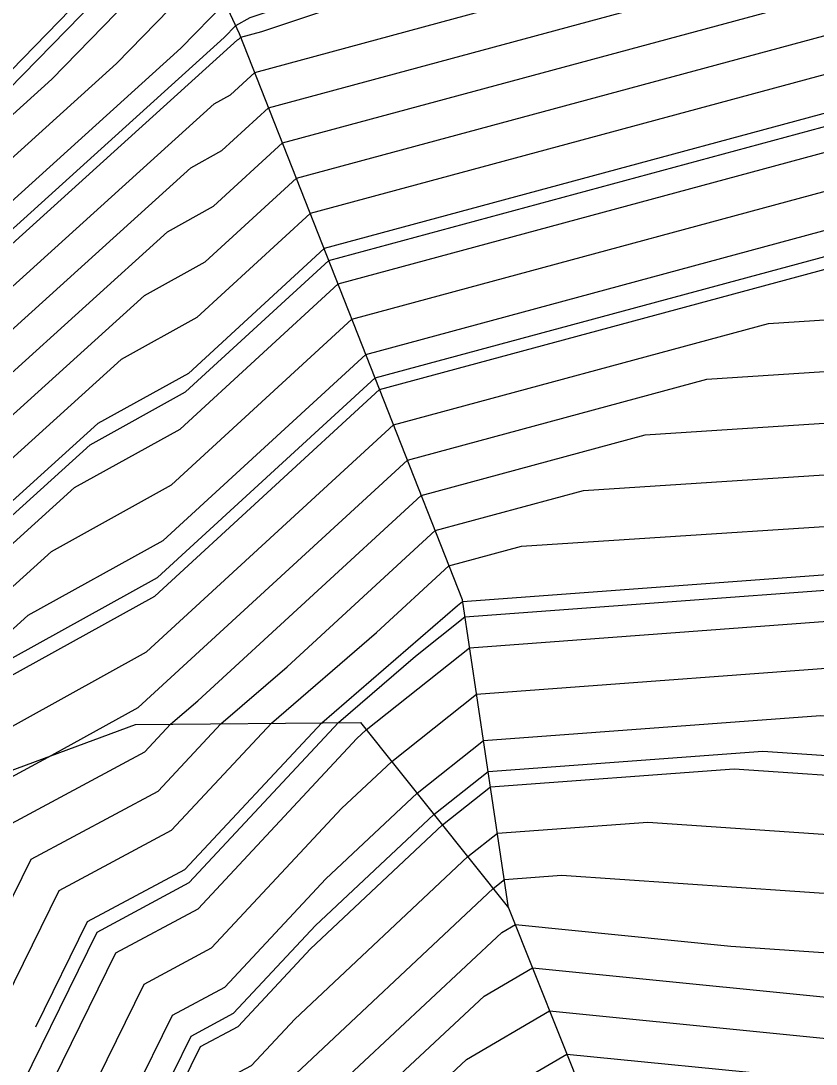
# Model space of a CAD drawing. Extents: x 2354170 to 2357230, y 866100 to 868290.
# Drawn here: x 2355828.4 to 2355842.92, y 867169.34 to 867188.38 of the extents above; entities that cross this region are included whole.
import ezdxf

# ---------------------------------------------------------------- set-up
doc = ezdxf.new("R2010")
doc.units = 0
for name, color, linetype in [('Default', 7, 'Continuous'), ('DTM Contours Major', 7, 'Continuous'), ('DTM Contours Minor', 7, 'Continuous'), ('PH Exist DTM Breakline', 7, 'Continuous')]:
    doc.layers.add(name, color=color, linetype=linetype)

msp = doc.modelspace()

# ---------------------------------------------------------------- linework, layer by layer
at = {"layer": 'Default'}
for points in [[(2355813.257, 867166.648), (2355817.017, 867173.307), (2355820.575, 867180.505), (2355827.786, 867187.031), (2355831.253, 867190.595), (2355835.524, 867193.04), (2355844.096, 867195.898), (2355849.981, 867197.404), (2355852.91, 867197.085), (2355859.981, 867196.788), (2355864.009, 867195.985), (2355869.982, 867195.151), (2355876.579, 867193.416), (2355879.982, 867193.022), (2355888.492, 867190.013), (2355889.569, 867189.6), (2355889.982, 867189.437), (2355890.907, 867189.087), (2355898.127, 867186.806)], [(2355797.254, 867132.331), (2355804.758, 867147.516), (2355810.328, 867160.208), (2355817.084, 867172.174), (2355821.01, 867180.116), (2355828.965, 867187.316), (2355831.545, 867189.967), (2355834.723, 867191.787), (2355844.836, 867195.158), (2355849.981, 867196.475), (2355853.953, 867196.041), (2355859.981, 867195.789), (2355865.258, 867194.736), (2355869.982, 867194.077), (2355878.036, 867191.958), (2355879.982, 867191.733), (2355884.847, 867190.013), (2355888.559, 867188.59), (2355889.982, 867188.028), (2355893.172, 867186.822), (2355899.982, 867184.671), (2355908.43, 867181.565)], [(2355797.776, 867132.1), (2355805.682, 867148.099), (2355810.865, 867159.907), (2355817.151, 867171.041), (2355821.444, 867179.727), (2355830.145, 867187.601), (2355831.837, 867189.34), (2355833.922, 867190.533), (2355845.576, 867194.418), (2355849.981, 867195.546), (2355854.996, 867194.998), (2355859.981, 867194.789), (2355866.506, 867193.488), (2355869.982, 867193.003), (2355879.493, 867190.501), (2355879.982, 867190.444), (2355881.202, 867190.013), (2355887.549, 867187.58), (2355889.982, 867186.618), (2355895.438, 867184.557), (2355899.982, 867183.121), (2355908.437, 867180.013)], [(2355798.299, 867131.868), (2355806.607, 867148.681), (2355811.402, 867159.607), (2355817.218, 867169.908), (2355821.879, 867179.338), (2355831.325, 867187.886), (2355832.129, 867188.712), (2355833.12, 867189.28), (2355846.316, 867193.678), (2355849.981, 867194.617), (2355856.039, 867193.955), (2355859.981, 867193.79), (2355867.755, 867192.24), (2355869.982, 867191.929), (2355877.266, 867190.013), (2355879.982, 867189.084), (2355886.539, 867186.57), (2355889.982, 867185.209), (2355897.703, 867182.292), (2355899.982, 867181.572), (2355904.223, 867180.013)], [(2355802.285, 867138.646), (2355807.531, 867149.263), (2355811.939, 867159.306), (2355817.285, 867168.775), (2355822.314, 867178.948), (2355832.354, 867188.034), (2355832.38, 867188.048), (2355832.418, 867188.084), (2355832.801, 867188.187), (2355847.056, 867192.938), (2355849.981, 867193.687), (2355857.082, 867192.912), (2355859.981, 867192.791), (2355869.003, 867190.991), (2355869.982, 867190.855), (2355872.564, 867190.175)], [(2355799.344, 867131.405), (2355808.456, 867149.845), (2355812.476, 867159.006), (2355817.352, 867167.642), (2355822.749, 867178.559), (2355831.93, 867186.868), (2355832.227, 867187.032), (2355832.671, 867187.44), (2355837.146, 867188.649), (2355847.795, 867192.199), (2355849.981, 867192.758), (2355858.125, 867191.869), (2355859.981, 867191.791), (2355868.898, 867190.013), (2355869.982, 867189.742), (2355870.441, 867189.554), (2355879.982, 867186.289), (2355884.519, 867184.55), (2355889.982, 867182.39), (2355896.275, 867180.013), (2355899.982, 867178.394), (2355902.801, 867177.193)], [(2355799.866, 867131.173), (2355809.381, 867150.428), (2355813.014, 867158.705), (2355817.419, 867166.509), (2355823.183, 867178.17), (2355831.506, 867185.701), (2355832.073, 867186.015), (2355832.924, 867186.797), (2355841.49, 867189.11), (2355848.535, 867191.459), (2355849.981, 867191.829), (2355859.168, 867190.826), (2355859.981, 867190.792), (2355863.887, 867190.013), (2355869.982, 867188.491), (2355872.564, 867187.43), (2355879.982, 867184.892), (2355883.509, 867183.54), (2355889.982, 867180.981), (2355892.545, 867180.013), (2355899.982, 867176.765), (2355905.638, 867174.356)], [(2355808.42, 867147.195), (2355810.305, 867151.01), (2355813.551, 867158.404), (2355817.487, 867165.376), (2355823.618, 867177.781), (2355831.081, 867184.534), (2355831.92, 867184.998), (2355833.178, 867186.154), (2355845.835, 867189.572), (2355849.275, 867190.719), (2355849.981, 867190.9), (2355858.104, 867190.013), (2355859.981, 867189.771), (2355860.349, 867189.645), (2355869.982, 867187.24), (2355874.688, 867185.306), (2355879.982, 867183.495), (2355882.499, 867182.53), (2355884.237, 867181.843)], [(2355799.312, 867127.421), (2355800.911, 867130.71), (2355811.23, 867151.592), (2355814.088, 867158.104), (2355817.554, 867164.243), (2355824.053, 867177.391), (2355830.657, 867183.367), (2355831.767, 867183.982), (2355833.431, 867185.51), (2355849.93, 867189.967), (2355849.981, 867189.97), (2355850.039, 867189.955), (2355859.981, 867188.674), (2355862.017, 867187.977), (2355869.982, 867185.989), (2355876.812, 867183.182), (2355879.982, 867182.098), (2355881.489, 867181.52), (2355885.302, 867180.013), (2355889.982, 867178.135), (2355893.779, 867176.216), (2355899.982, 867173.506), (2355908.188, 867170.013)], [(2355904.361, 867170.013), (2355899.982, 867171.877), (2355896.671, 867173.323), (2355889.982, 867176.704), (2355881.737, 867180.013), (2355880.479, 867180.51), (2355879.982, 867180.701), (2355878.936, 867181.058), (2355869.982, 867184.737), (2355863.685, 867186.31), (2355859.981, 867187.577), (2355851.298, 867188.696), (2355849.981, 867189.028), (2355848.804, 867188.951), (2355833.684, 867184.867), (2355831.613, 867182.965), (2355830.232, 867182.201), (2355824.488, 867177.002), (2355817.621, 867163.11), (2355814.625, 867157.803), (2355812.154, 867152.174), (2355801.433, 867130.479), (2355800.065, 867127.664)], [(2355881.412, 867178.713), (2355881.194, 867178.8), (2355879.982, 867179.315), (2355878.436, 867180.013), (2355869.982, 867183.486), (2355865.352, 867184.642), (2355859.981, 867186.48), (2355852.557, 867187.437), (2355849.981, 867188.085), (2355847.678, 867187.935), (2355833.937, 867184.224), (2355831.46, 867181.948), (2355829.808, 867181.034), (2355824.923, 867176.613), (2355817.688, 867161.977), (2355815.162, 867157.503), (2355813.079, 867152.757), (2355807.766, 867142.005)], [(2355815.699, 867157.202), (2355817.755, 867160.844), (2355825.357, 867176.223), (2355829.384, 867179.867), (2355831.307, 867180.931), (2355834.191, 867183.581), (2355846.552, 867186.919), (2355849.981, 867187.143), (2355853.816, 867186.178), (2355859.981, 867185.383), (2355867.02, 867182.974), (2355869.982, 867182.235), (2355875.39, 867180.013), (2355879.982, 867177.94), (2355883.584, 867176.41), (2355889.982, 867173.843), (2355897.561, 867170.013), (2355899.106, 867169.137), (2355899.982, 867168.701), (2355906.185, 867166.216)], [(2355816.236, 867156.901), (2355817.822, 867159.711), (2355825.792, 867175.834), (2355828.959, 867178.7), (2355831.154, 867179.915), (2355834.444, 867182.937), (2355845.425, 867185.903), (2355849.981, 867186.201), (2355855.075, 867184.919), (2355859.981, 867184.287), (2355868.688, 867181.307), (2355869.982, 867180.983), (2355872.344, 867180.013), (2355879.982, 867176.565), (2355885.974, 867174.021), (2355889.982, 867172.412), (2355894.73, 867170.013), (2355898.082, 867168.112), (2355899.982, 867167.168), (2355905.091, 867165.121)], [(2355816.773, 867156.601), (2355817.889, 867158.578), (2355826.227, 867175.445), (2355828.535, 867177.534), (2355831, 867178.898), (2355834.697, 867182.294), (2355844.299, 867184.888), (2355849.981, 867185.258), (2355856.334, 867183.66), (2355859.981, 867183.19), (2355869.263, 867180.013), (2355869.982, 867179.697), (2355870.543, 867179.451), (2355879.982, 867175.19), (2355888.363, 867171.631), (2355889.982, 867170.982), (2355891.899, 867170.013), (2355897.058, 867167.088), (2355899.982, 867165.635), (2355903.996, 867164.027)], [(2355817.31, 867156.3), (2355817.956, 867157.445), (2355826.662, 867175.056), (2355828.11, 867176.367), (2355830.847, 867177.881), (2355834.95, 867181.651), (2355843.173, 867183.872), (2355849.981, 867184.316), (2355857.593, 867182.401), (2355859.981, 867182.093), (2355866.059, 867180.013), (2355869.982, 867178.29), (2355873.05, 867176.944), (2355879.982, 867173.814), (2355888.937, 867170.013), (2355889.639, 867169.67), (2355889.982, 867169.495), (2355896.034, 867166.064), (2355898.966, 867164.607)], [(2355817.847, 867156), (2355818.024, 867156.312), (2355827.096, 867174.666), (2355827.686, 867175.2), (2355830.694, 867176.864), (2355835.204, 867181.008), (2355842.047, 867182.856), (2355849.981, 867183.374), (2355858.853, 867181.142), (2355859.981, 867180.996), (2355862.854, 867180.013), (2355869.982, 867176.883), (2355875.557, 867174.437), (2355879.982, 867172.439), (2355885.698, 867170.013), (2355888.577, 867168.608), (2355889.982, 867167.89), (2355895.009, 867165.04), (2355899.982, 867162.569), (2355901.807, 867161.838), (2355905.631, 867160.012)], [(2355806.137, 867130.508), (2355818.112, 867154.924), (2355818.886, 867156.579), (2355827.557, 867174.221), (2355828.97, 867174.978), (2355830.541, 867175.848), (2355835.457, 867180.364), (2355840.921, 867181.84), (2355849.981, 867182.431), (2355859.594, 867180.013), (2355859.981, 867179.886), (2355860.241, 867179.753), (2355869.982, 867175.476), (2355878.064, 867171.93), (2355879.982, 867171.064), (2355882.459, 867170.013), (2355887.515, 867167.546), (2355889.982, 867166.286), (2355893.985, 867164.016), (2355899.982, 867161.036), (2355900.713, 867160.743), (2355902.244, 867160.012)], [(2355802.376, 867115.951), (2355803.365, 867127.194), (2355804.369, 867128.084), (2355806.012, 867128.304), (2355807.635, 867131.814), (2355818.214, 867153.383), (2355820.227, 867157.689), (2355828.072, 867173.651), (2355830.663, 867175.04), (2355831.134, 867175.545), (2355831.63, 867175.972), (2355835.71, 867179.721), (2355839.795, 867180.824), (2355849.981, 867181.489), (2355855.849, 867180.013), (2355859.981, 867178.662), (2355860.534, 867178.379)], [(2355806.727, 867127.917), (2355809.133, 867133.12), (2355818.315, 867151.842), (2355821.568, 867158.798), (2355828.588, 867173.082), (2355830.907, 867174.325), (2355832.054, 867175.554), (2355833.261, 867176.595), (2355835.963, 867179.078), (2355838.669, 867179.808), (2355849.981, 867180.547), (2355852.104, 867180.013), (2355859.981, 867177.437), (2355865.259, 867174.735), (2355869.982, 867172.661), (2355876.02, 867170.013), (2355879.982, 867168.061), (2355885.39, 867165.421), (2355889.982, 867163.076), (2355891.937, 867161.968), (2355895.872, 867160.012), (2355898.547, 867158.578), (2355899.982, 867157.782), (2355904.24, 867155.754)], [(2355836.216, 867178.435), (2355837.542, 867178.793), (2355845.78, 867179.33), (2355849.299, 867179.592), (2355849.981, 867179.545), (2355850.769, 867179.224), (2355859.981, 867176.213), (2355867.768, 867172.226), (2355869.982, 867171.254), (2355872.812, 867170.013), (2355879.982, 867166.48), (2355884.328, 867164.359), (2355889.982, 867161.472), (2355890.913, 867160.944), (2355892.787, 867160.012), (2355897.47, 867157.501), (2355899.982, 867156.108), (2355907.437, 867152.558)], [(2355828.675, 867170.021), (2355829.62, 867171.943), (2355831.393, 867172.894), (2355833.893, 867175.572), (2355836.371, 867177.709), (2355836.465, 867177.783), (2355847.723, 867178.62), (2355849.981, 867178.465), (2355852.589, 867177.405), (2355859.981, 867174.988), (2355869.7, 867170.013), (2355869.982, 867169.838), (2355870.348, 867169.646), (2355879.982, 867164.9), (2355883.266, 867163.297), (2355889.697, 867160.012), (2355889.982, 867159.863), (2355896.393, 867156.424), (2355899.982, 867154.434), (2355909.266, 867150.012), (2355909.756, 867149.786), (2355909.969, 867149.599), (2355910.741, 867149.253), (2355917.492, 867145.521)], [(2355838.355, 867088.385), (2355834.973, 867090.012), (2355829.981, 867092.568), (2355824.198, 867095.795), (2355819.981, 867098.19), (2355817.626, 867100.012), (2355811.026, 867104.727), (2355810.534, 867104.888), (2355803.562, 867115.996), (2355803.619, 867116.543), (2355803.806, 867117.758), (2355804.602, 867126.852), (2355805.027, 867127.207), (2355807.442, 867127.53), (2355810.631, 867134.425), (2355818.417, 867150.301), (2355822.909, 867159.908), (2355829.104, 867172.512), (2355831.15, 867173.609), (2355832.974, 867175.563), (2355834.892, 867177.218), (2355836.216, 867178.435)], [(2355808.873, 867126.756), (2355813.626, 867137.037), (2355818.62, 867147.218), (2355825.591, 867162.127), (2355830.135, 867171.373), (2355831.636, 867172.178), (2355834.535, 867175.283), (2355834.707, 867175.445), (2355836.592, 867176.938), (2355846.147, 867177.648), (2355849.981, 867177.385), (2355854.408, 867175.586), (2355859.981, 867173.764), (2355867.308, 867170.013), (2355869.982, 867168.359), (2355873.463, 867166.531), (2355879.982, 867163.319), (2355882.204, 867162.235), (2355886.555, 867160.012), (2355889.982, 867158.208), (2355895.316, 867155.347), (2355899.982, 867152.76), (2355905.751, 867150.012)], [(2355809.588, 867126.368), (2355815.124, 867138.342), (2355818.721, 867145.677), (2355826.932, 867163.236), (2355830.651, 867170.804), (2355831.88, 867171.462), (2355834.252, 867174.004), (2355835.17, 867174.866), (2355836.719, 867176.093), (2355844.571, 867176.676), (2355849.981, 867176.305), (2355856.227, 867173.767), (2355859.981, 867172.539), (2355864.917, 867170.013), (2355869.982, 867166.88), (2355876.579, 867163.415), (2355879.982, 867161.739), (2355881.142, 867161.173), (2355883.414, 867160.012), (2355889.982, 867156.554), (2355894.24, 867154.27), (2355899.982, 867151.086), (2355902.236, 867150.012)], [(2355810.303, 867125.981), (2355816.622, 867139.648), (2355818.823, 867144.136), (2355828.273, 867164.345), (2355831.167, 867170.234), (2355832.123, 867170.747), (2355833.969, 867172.724), (2355835.633, 867174.286), (2355836.846, 867175.247), (2355842.995, 867175.704), (2355849.981, 867175.225), (2355858.046, 867171.948), (2355859.981, 867171.315), (2355862.525, 867170.013), (2355869.982, 867165.401), (2355879.694, 867160.3), (2355879.982, 867160.158), (2355880.08, 867160.111), (2355880.272, 867160.012), (2355889.982, 867154.899), (2355893.163, 867153.193), (2355898.899, 867150.012), (2355899.982, 867149.43), (2355906.426, 867146.456)], [(2355829.417, 867165.034), (2355829.614, 867165.455), (2355831.683, 867169.665), (2355832.366, 867170.031), (2355833.686, 867171.445), (2355836.096, 867173.707), (2355836.973, 867174.402), (2355841.419, 867174.732), (2355849.981, 867174.145), (2355859.866, 867170.128), (2355859.981, 867170.091), (2355860.134, 867170.013), (2355869.982, 867163.922), (2355877.425, 867160.012), (2355879.982, 867158.625), (2355883.154, 867156.84), (2355889.982, 867153.245), (2355892.086, 867152.116), (2355895.88, 867150.012), (2355899.982, 867147.808), (2355905.316, 867145.346), (2355909.718, 867141.488), (2355915.507, 867138.893)], [(2355811.304, 867126.399), (2355818.895, 867141.319), (2355818.983, 867141.507), (2355819.074, 867141.683), (2355819.15, 867141.824), (2355819.328, 867142.168), (2355822.053, 867147.526), (2355830.955, 867166.564), (2355832.198, 867169.095), (2355832.609, 867169.316), (2355833.403, 867170.165), (2355836.559, 867173.128), (2355837.1, 867173.556), (2355839.844, 867173.76), (2355849.981, 867173.065), (2355857.493, 867170.013), (2355859.981, 867168.819), (2355863.612, 867166.382), (2355869.982, 867162.442)], [(2355811.747, 867126.767), (2355818.686, 867140.406), (2355818.983, 867141.037), (2355819.287, 867141.629), (2355819.543, 867142.103), (2355820.143, 867143.257), (2355829.299, 867161.264), (2355832.295, 867167.674), (2355832.714, 867168.526), (2355832.853, 867168.6), (2355833.12, 867168.886), (2355837.022, 867172.548), (2355837.227, 867172.711), (2355838.268, 867172.788), (2355849.981, 867171.985), (2355854.836, 867170.013), (2355859.981, 867167.545), (2355867.489, 867162.505)], [(2355811.443, 867112.916), (2355808.244, 867118.013), (2355808.626, 867121.657), (2355808.794, 867122.129), (2355811.03, 867124.799), (2355811.015, 867124.915), (2355811.267, 867125.477), (2355812.19, 867127.134), (2355818.478, 867139.492), (2355818.983, 867140.568), (2355819.501, 867141.575), (2355819.935, 867142.382), (2355820.958, 867144.346), (2355832.796, 867167.63), (2355832.954, 867167.946), (2355833.052, 867168.152), (2355833.274, 867168.093), (2355837.179, 867171.744), (2355837.427, 867171.888), (2355841.36, 867171.496), (2355849.981, 867170.905), (2355852.178, 867170.013), (2355859.981, 867166.271), (2355866.793, 867161.698)], [(2355812.633, 867127.501), (2355818.269, 867138.579), (2355818.983, 867140.098), (2355819.714, 867141.521), (2355820.328, 867142.66), (2355821.773, 867145.435), (2355832.43, 867166.397), (2355832.911, 867167.356), (2355833.206, 867167.979), (2355833.879, 867167.801), (2355836.856, 867170.585), (2355837.74, 867171.101), (2355849.389, 867169.94), (2355849.812, 867169.847), (2355849.827, 867169.811), (2355849.843, 867169.777), (2355850.406, 867169.588), (2355859.981, 867164.996), (2355867.405, 867160.012)], [(2355813.076, 867127.868), (2355818.061, 867137.665), (2355818.982, 867139.628), (2355819.928, 867141.467), (2355820.721, 867142.939), (2355822.587, 867146.525), (2355832.065, 867165.165), (2355832.867, 867166.765), (2355833.361, 867167.806), (2355834.484, 867167.509), (2355836.534, 867169.426), (2355838.053, 867170.313), (2355845.973, 867169.524), (2355848.839, 867168.89), (2355848.938, 867168.651), (2355849.043, 867168.419), (2355852.854, 867167.139), (2355859.981, 867163.722), (2355865.507, 867160.012), (2355869.982, 867156.724)], [(2355813.519, 867128.236), (2355817.852, 867136.752), (2355818.982, 867139.158), (2355820.141, 867141.413), (2355821.114, 867143.218), (2355823.402, 867147.614), (2355831.699, 867163.932), (2355832.823, 867166.175), (2355833.515, 867167.633), (2355835.088, 867167.218), (2355836.211, 867168.267), (2355838.367, 867169.526), (2355842.557, 867169.108), (2355847.866, 867167.934), (2355848.049, 867167.49), (2355848.244, 867167.061), (2355855.303, 867164.691), (2355859.981, 867162.447), (2355863.609, 867160.012), (2355869.982, 867155.329), (2355870.811, 867154.846)]]:
    msp.add_lwpolyline(points, dxfattribs=at)
at = {"layer": 'DTM Contours Major'}
for points in [[(2355816.777, 867172.466), (2355817.039, 867172.929), (2355820.72, 867180.376), (2355828.179, 867187.126), (2355831.35, 867190.385), (2355835.257, 867192.623), (2355844.343, 867195.651), (2355849.981, 867197.095), (2355853.257, 867196.737), (2355859.981, 867196.455), (2355864.426, 867195.569), (2355869.982, 867194.793), (2355877.065, 867192.93), (2355879.982, 867192.592), (2355887.277, 867190.013), (2355889.232, 867189.263), (2355889.982, 867188.967), (2355891.662, 867188.332), (2355899.982, 867185.704), (2355904.738, 867183.955)], [(2355802.376, 867115.951), (2355803.365, 867127.194), (2355804.369, 867128.084), (2355806.012, 867128.304), (2355807.635, 867131.814), (2355818.214, 867153.383), (2355820.227, 867157.689), (2355828.072, 867173.651), (2355830.663, 867175.04), (2355831.134, 867175.545), (2355831.63, 867175.972), (2355835.71, 867179.721), (2355839.795, 867180.824), (2355849.981, 867181.489), (2355855.849, 867180.013), (2355859.981, 867178.662), (2355860.534, 867178.379)]]:
    msp.add_lwpolyline(points, dxfattribs=at)
at = {"layer": 'DTM Contours Minor'}
for points in [[(2355798.647, 867131.714), (2355807.223, 867149.069), (2355811.76, 867159.406), (2355817.263, 867169.153), (2355822.169, 867179.078), (2355832.111, 867188.076), (2355832.324, 867188.294), (2355832.586, 867188.444), (2355842.607, 867191.784)], [(2355800.446, 867131.058), (2355810.305, 867151.01), (2355813.551, 867158.404), (2355817.487, 867165.376), (2355823.618, 867177.781), (2355831.081, 867184.534), (2355831.92, 867184.998), (2355833.178, 867186.154), (2355845.835, 867189.572), (2355849.275, 867190.719), (2355849.981, 867190.9), (2355858.104, 867190.013), (2355859.981, 867189.771), (2355860.349, 867189.645), (2355869.982, 867187.24), (2355874.688, 867185.306), (2355879.982, 867183.495), (2355882.499, 867182.53), (2355888.867, 867180.013), (2355889.982, 867179.565), (2355890.886, 867179.108), (2355899.982, 867175.135), (2355908.475, 867171.519)], [(2355815.341, 867157.402), (2355817.71, 867161.6), (2355825.067, 867176.483), (2355829.666, 867180.645), (2355831.409, 867181.609), (2355834.022, 867184.01), (2355847.302, 867187.596), (2355849.981, 867187.771), (2355852.977, 867187.017), (2355859.981, 867186.115), (2355865.908, 867184.086), (2355869.982, 867183.069), (2355877.421, 867180.013), (2355879.982, 867178.856), (2355881.991, 867178.003), (2355889.982, 867174.797), (2355899.448, 867170.013), (2355899.789, 867169.819), (2355899.982, 867169.723), (2355906.915, 867166.945)], [(2355817.131, 867156.4), (2355817.934, 867157.823), (2355826.517, 867175.185), (2355828.252, 867176.756), (2355830.898, 867178.22), (2355834.866, 867181.865), (2355843.549, 867184.21), (2355849.981, 867184.63), (2355857.174, 867182.82), (2355859.981, 867182.458), (2355867.127, 867180.013), (2355869.982, 867178.759), (2355872.215, 867177.78), (2355879.982, 867174.273), (2355889.956, 867170.038), (2355889.982, 867170.028), (2355890.012, 867170.013), (2355896.375, 867166.406), (2355899.982, 867164.613), (2355903.267, 867163.297)], [(2355808.396, 867127.014), (2355812.628, 867136.166), (2355818.552, 867148.246), (2355824.697, 867161.387), (2355829.792, 867171.753), (2355831.474, 867172.655), (2355834.2, 867175.575), (2355835.603, 867176.785), (2355836.507, 867177.502), (2355847.197, 867178.296), (2355849.981, 867178.105), (2355853.195, 867176.799), (2355859.981, 867174.58), (2355868.903, 867170.013), (2355869.982, 867169.345), (2355871.387, 867168.608), (2355879.982, 867164.373), (2355882.912, 867162.943), (2355888.65, 867160.012), (2355889.982, 867159.311), (2355896.034, 867156.065), (2355899.982, 867153.876), (2355908.094, 867150.012)], [(2355812.391, 867129.208), (2355817.621, 867140.518), (2355818.891, 867143.108), (2355829.167, 867165.085), (2355831.511, 867169.855), (2355832.285, 867170.27), (2355833.78, 867171.871), (2355835.942, 867173.9), (2355836.931, 867174.684), (2355841.945, 867175.056), (2355849.981, 867174.505), (2355859.259, 867170.735), (2355859.981, 867170.499), (2355860.931, 867170.013), (2355869.982, 867164.415), (2355878.364, 867160.012), (2355879.982, 867159.134), (2355881.989, 867158.005), (2355889.982, 867153.796), (2355892.445, 867152.475), (2355896.886, 867150.012), (2355899.982, 867148.349), (2355905.686, 867145.716)], [(2355812.19, 867127.134), (2355818.478, 867139.492), (2355818.983, 867140.568), (2355819.501, 867141.575), (2355819.935, 867142.382), (2355820.958, 867144.346), (2355832.796, 867167.63), (2355832.954, 867167.946), (2355833.052, 867168.152), (2355833.274, 867168.093), (2355837.179, 867171.744), (2355837.427, 867171.888), (2355841.36, 867171.496), (2355849.981, 867170.905), (2355852.178, 867170.013), (2355859.981, 867166.271), (2355869.303, 867160.012)]]:
    msp.add_lwpolyline(points, dxfattribs=at)
at = {"layer": 'PH Exist DTM Breakline'}
for points in [[(2355837.305, 867172.194), (2355836.46, 867177.816), (2355832.394, 867188.144), (2355826.69, 867200.392), (2355823.763, 867208.384)], [(2355818.243, 867121.169), (2355814.419, 867120.04), (2355812.215, 867119.724), (2355808.295, 867121.836), (2355806.527, 867123.763), (2355804.262, 867127.398), (2355804.529, 867129.106), (2355827.395, 867174.399), (2355830.494, 867175.539), (2355834.6, 867175.579), (2355837.305, 867172.194), (2355838.719, 867168.641), (2355837.775, 867164.799)]]:
    msp.add_lwpolyline(points, dxfattribs=at)

doc.saveas('drawing.dxf')
